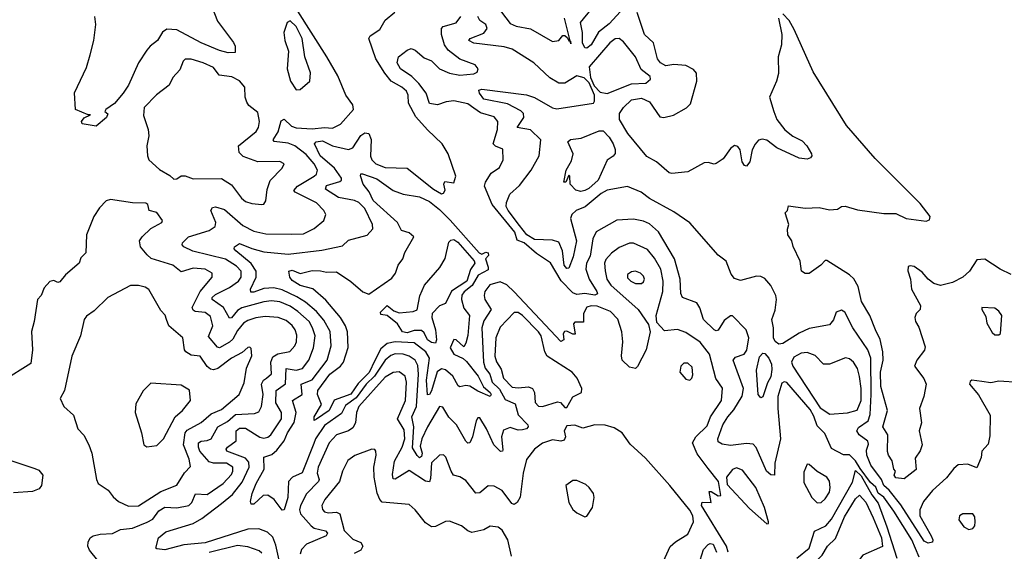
# Model space of a CAD drawing. Extents: x 1268547 to 1425625, y 515768 to 616754.
# Tile 494 of 507: x 1404376 to 1409251, y 592379 to 595009. Entities that reach past the tile are written whole.
import ezdxf

# ---------------------------------------------------------------- set-up
doc = ezdxf.new("R2010")
doc.units = 0

msp = doc.modelspace()

# ---------------------------------------------------------------- linework, layer by layer
at = {"layer": '0CON10XD'}
for points in [[(1405661.5, 592335), (1405645, 592410), (1405628.9, 592448.9), (1405603.1, 592473.1), (1405560.8, 592490.8), (1405505, 592488.4), (1405295, 592421.5), (1405188.6, 592411.4), (1405095, 592386.1), (1405055, 592391.2), (1405050, 592395), (1405063.8, 592445), (1405100.6, 592475), (1405235, 592516.8), (1405278.7, 592541.3), (1405375, 592614.7), (1405429.3, 592660.7), (1405478.3, 592721.7), (1405513.2, 592795), (1405510.7, 592820.7), (1405495, 592839.8), (1405401.8, 592875), (1405399.2, 592885), (1405405.4, 592895), (1405447.6, 592925), (1405448.3, 592975), (1405465, 592987.6), (1405495, 592988.7), (1405565, 592944.3), (1405585, 592938.9), (1405605, 592943.2), (1405620, 592955), (1405672.9, 593035), (1405672.2, 593065), (1405644.3, 593114.3), (1405645.5, 593174.5), (1405693, 593207), (1405695, 593283.3), (1405745, 593275.2), (1405776.7, 593283.3), (1405807.9, 593325), (1405830.9, 593385), (1405838.5, 593445), (1405826.4, 593485), (1405808.7, 593515), (1405753.9, 593565), (1405715, 593591.2), (1405665, 593612.8), (1405622.5, 593617.5), (1405585, 593613.8), (1405476.8, 593583.2), (1405455, 593570.9), (1405425, 593533.8), (1405415, 593531.5), (1405384.8, 593585), (1405329.6, 593625), (1405330, 593635), (1405345, 593649), (1405415, 593683.7), (1405459.2, 593715), (1405473.5, 593735), (1405472.7, 593765), (1405450.2, 593790.2), (1405395, 593824.8), (1405233.6, 593863.6), (1405188.8, 593885), (1405180, 593895), (1405182.5, 593905), (1405212.2, 593935), (1405315, 593966.1), (1405344.7, 593985), (1405348.1, 594005), (1405322.9, 594065), (1405330.6, 594079.4), (1405345, 594083.6), (1405390, 594070), (1405480.7, 593990.7), (1405535, 593962), (1405595, 593949.1), (1405722.2, 593947.8), (1405781, 593949), (1405835, 593976.2), (1405881.4, 594015), (1405891.4, 594045), (1405882.9, 594065), (1405845, 594102.9), (1405739.4, 594155), (1405733.9, 594163.9), (1405750.9, 594185), (1405834.7, 594235), (1405845.9, 594245), (1405851.1, 594265), (1405834.8, 594295), (1405795, 594341.9), (1405738.4, 594385), (1405705, 594398.5), (1405636, 594406), (1405631.2, 594415), (1405655.4, 594454.6), (1405671.4, 594508.6), (1405685, 594517.3), (1405721.5, 594481.5), (1405745, 594473.8), (1405825, 594468.3), (1405885, 594474.8), (1405925, 594472.4), (1405965, 594492.2), (1406029.1, 594565), (1406025, 594587.5), (1405991.5, 594635), (1405951.6, 594731.6), (1405896.3, 594825), (1405609, 595279)], [(1405308.5, 595125), (1405355, 595001.4), (1405435, 594895.5), (1405442.5, 594877.5), (1405443.6, 594846.4), (1405408.8, 594845), (1405365, 594856.1), (1405274.3, 594894.3), (1405155, 594959.3), (1405105, 594962.5), (1405082.6, 594947.4), (1405058.3, 594905), (1405022, 594878), (1405005, 594857.3), (1404964.3, 594795), (1404915, 594685.6), (1404888.7, 594645), (1404845, 594594.3), (1404803.3, 594565), (1404797.5, 594555), (1404813, 594543), (1404805.6, 594525), (1404755, 594481.5), (1404685, 594494.3), (1404682, 594505), (1404695, 594523.3), (1404727.5, 594537.5), (1404715, 594537.5), (1404652.5, 594565), (1404646.9, 594646.9), (1404707.6, 594772.4), (1404725.6, 594834.4), (1404743.1, 594905), (1404753.7, 594985), (1404748.4, 595025)], [(1406735, 595080.4), (1406805, 594990), (1406835, 594976.5), (1406905, 594964.2), (1407015, 594900.9), (1407045, 594906.1), (1407065, 594930.6), (1407075, 594930.9), (1407089.1, 594919.1), (1407095, 594904.3), (1407101.6, 594903.5), (1407103.3, 594903.3), (1407105, 594890), (1407101.6, 594903.5), (1407073.3, 595016.8)], [(1407351, 595049), (1407295, 594988.5), (1407242.7, 594947.3), (1407205, 594883.8), (1407185, 594867.1), (1407175, 594869.3), (1407163.4, 594895), (1407163, 594945), (1407152.5, 594995), (1407205, 595058.9)], [(1407884.5, 592375), (1407875, 592404.4), (1407751.9, 592605), (1407755, 592622.5), (1407800, 592620), (1407790, 592675), (1407800, 592675), (1407835, 592653.3), (1407847.5, 592655), (1407836.2, 592725), (1407785, 592788.1), (1407730.8, 592860.8), (1407706.8, 592915), (1407724.5, 592945.5), (1407780.4, 592999.6), (1407797.3, 593045), (1407850.9, 593125), (1407856.3, 593186.4), (1407823.1, 593233.1), (1407791.8, 593355), (1407745, 593412.8), (1407675, 593461.1), (1407633.5, 593476.5), (1407569.1, 593469.1), (1407530.6, 593510.6), (1407526.8, 593545), (1407560.7, 593665), (1407562.2, 593715), (1407550.4, 593775), (1407519.4, 593829.4), (1407485, 593872.5), (1407415, 593904.1), (1407395, 593902.8), (1407345, 593881.8), (1407306, 593854), (1407278.3, 593821.7), (1407272.4, 593805), (1407274.3, 593765.7), (1407283.5, 593725), (1407303.4, 593695), (1407438.7, 593575), (1407490.3, 593500.3), (1407497.5, 593465), (1407477.3, 593375), (1407435, 593293.3), (1407425, 593284), (1407395, 593289.2), (1407358.9, 593325), (1407355.5, 593345.5), (1407362.7, 593415), (1407357.8, 593465), (1407337.2, 593527.2), (1407301.5, 593565), (1407235, 593591.4), (1407205, 593593.8), (1407185, 593586.7), (1407167.6, 593555), (1407167.7, 593512.3), (1407125, 593512.5), (1407117.5, 593505), (1407126.7, 593453.3), (1407115, 593453.3), (1407085, 593468.8), (1407073, 593467), (1407067.5, 593455), (1407070, 593425), (1407055, 593417.5), (1406825, 593661.9), (1406787.9, 593697.9), (1406755, 593712.4), (1406703.4, 593696.6), (1406679.1, 593665), (1406675.3, 593645), (1406679.7, 593625), (1406710.5, 593575), (1406675, 593518.5), (1406664.2, 593485), (1406672.5, 593315), (1406680.5, 593285), (1406703.4, 593255), (1406714.9, 593215), (1406751.9, 593181.9), (1406780.6, 593130.6), (1406828.8, 593108.8), (1406844.2, 593054.2), (1406892.5, 593005), (1406894.4, 592995), (1406885.7, 592985), (1406865, 592979.1), (1406845, 592978.2), (1406805, 592990.9), (1406771.3, 592978.7), (1406761.6, 592945), (1406769.1, 592880.9), (1406766.2, 592873.8), (1406756.8, 592873.2), (1406724.2, 592905), (1406688, 592985), (1406655, 593040), (1406645, 593040), (1406636.9, 593025), (1406618.1, 592945), (1406605, 592916), (1406595, 592914.2), (1406585, 592924.3), (1406538.9, 593005), (1406501.7, 593041.8), (1406471.7, 593091.7), (1406454.3, 593095), (1406394.8, 592995), (1406367.6, 592935), (1406359, 592899), (1406368.7, 592865), (1406365, 592847.7), (1406355, 592841.9), (1406345, 592852.5), (1406321.3, 592891.3), (1406328.4, 592995), (1406317.3, 593045), (1406340.7, 593095), (1406350.9, 593255), (1406347.8, 593297.8), (1406334.6, 593324.6), (1406305, 593343.5), (1406275, 593354), (1406235, 593355.2), (1406213, 593347), (1406185, 593324.8), (1406133, 593245), (1406092.2, 593205), (1406042.4, 593137.6), (1405990.1, 593099.9), (1405968.8, 593061.2), (1405885, 593000.7), (1405841.1, 592935), (1405832.8, 592912.8), (1405775, 592767.3), (1405726.5, 592745), (1405707.7, 592725), (1405704.2, 592645), (1405685, 592583.8), (1405675, 592582.9), (1405635.7, 592635.7), (1405605, 592657.1), (1405582.5, 592655), (1405535, 592612.2), (1405522.4, 592612.4), (1405518.9, 592625), (1405527.2, 592665), (1405547.7, 592715), (1405585.9, 592785), (1405584.5, 592845), (1405625, 592858.6), (1405649.9, 592880.1), (1405684.9, 592925.1), (1405701.6, 592965), (1405734.6, 593015.4), (1405745.6, 593065), (1405727.3, 593125), (1405774.2, 593155), (1405770.5, 593205), (1405825, 593227.2), (1405897.9, 593325), (1405919, 593395), (1405913.4, 593466.6), (1405882.3, 593522.3), (1405846, 593566), (1405791.4, 593611.4), (1405748, 593638), (1405675, 593672.5), (1405635, 593682.3), (1405585, 593679.7), (1405535, 593660.2), (1405521.2, 593661.2), (1405519.2, 593675), (1405547.3, 593735), (1405547.6, 593765), (1405522.6, 593802.6), (1405446.9, 593865), (1405438.6, 593875), (1405440, 593885), (1405465, 593901.5), (1405526.2, 593876.2), (1405585, 593860.4), (1405705, 593848.2), (1405872.1, 593867.9), (1405975, 593890), (1406005, 593917.8), (1406097, 593943), (1406125.5, 593975), (1406123.8, 593995), (1406085.8, 594075), (1406055, 594104.7), (1406034.4, 594115), (1405955, 594128.5), (1405890.3, 594170.3), (1405895, 594188.1), (1405962.1, 594207.9), (1405970, 594215), (1405969.3, 594225), (1405934.8, 594275), (1405864.2, 594335), (1405835.5, 594395), (1405844.3, 594405), (1405875, 594408.8), (1405925, 594385.2), (1406005, 594366.2), (1406025, 594375.3), (1406065, 594436.3), (1406085, 594448.4), (1406105, 594445.9), (1406116.5, 594416.5), (1406113.6, 594333.6), (1406120.3, 594315), (1406139.6, 594295), (1406185, 594277.1), (1406295, 594273.5), (1406425, 594171.1), (1406465, 594146.7), (1406475, 594150), (1406482.5, 594165), (1406476.7, 594195), (1406482, 594208), (1406525, 594202.5), (1406536.2, 594235), (1406497.9, 594345), (1406468.7, 594395), (1406395, 594463.3), (1406337.4, 594527.4), (1406301, 594595), (1406299.7, 594635), (1406290.8, 594655), (1406268.7, 594675), (1406215, 594704.8), (1406183.4, 594743.4), (1406139.4, 594815), (1406104.1, 594915), (1406111.8, 594928.2), (1406159, 594961), (1406185, 595006.7), (1406234.3, 595045.7)], [(1408538.4, 592788.4), (1408515, 592825.8), (1408485, 592856.7), (1408455, 592856), (1408395, 592888.1), (1408361.9, 592961.9), (1408325, 592998.9), (1408308.2, 593048.2), (1408290.1, 593080.1), (1408175, 593213.8), (1408161.9, 593218.1), (1408149.3, 593210.7), (1408130, 593145), (1408129.3, 593085), (1408143, 592935), (1408115.3, 592815), (1408114.2, 592755.8), (1408095, 592757.1), (1408073.8, 592775), (1408022.7, 592892.7), (1408008.5, 592908.5), (1407975, 592913), (1407895, 592902.9), (1407855, 592908.5), (1407835, 592920), (1407832.5, 592935), (1407858.3, 593005), (1407881.9, 593045), (1407911.9, 593078.1), (1407952.8, 593147.2), (1407959.5, 593185), (1407908, 593325), (1407920.5, 593339.5), (1407963.6, 593355), (1407976.8, 593373.2), (1407987.2, 593435), (1407973.8, 593475), (1407905, 593544.6), (1407895, 593544.6), (1407865, 593521.2), (1407835, 593473.5), (1407825, 593470), (1407815, 593474.7), (1407762.1, 593525), (1407743.4, 593583.4), (1407728.8, 593608.8), (1407657.8, 593635), (1407650, 593655), (1407645.9, 593725), (1407617.6, 593825), (1407539.3, 593959.3), (1407495, 593998.2), (1407465, 594012.6), (1407415, 594022.2), (1407332.6, 594017.4), (1407231.3, 593958.7), (1407213.3, 593925), (1407200.8, 593839.2), (1407183.4, 593805), (1407179.3, 593775), (1407195.5, 593725), (1407234.1, 593665), (1407237.1, 593652.9), (1407224.7, 593645.3), (1407175, 593654.3), (1407135, 593649), (1407115, 593658), (1407057.2, 593717.2), (1407005, 593806.1), (1406935, 593852.4), (1406873.8, 593905), (1406838.7, 593918.7), (1406827.6, 593957.6), (1406715.7, 594095), (1406677.3, 594185), (1406682.5, 594205), (1406710.9, 594249.1), (1406752.4, 594277.6), (1406770.8, 594315), (1406768.8, 594368.8), (1406732.6, 594382.6), (1406720.9, 594395), (1406741.7, 594465), (1406743.4, 594505), (1406725, 594527.6), (1406657.7, 594547.7), (1406625, 594570.9), (1406595, 594593.2), (1406525, 594607), (1406487.5, 594602.5), (1406445, 594587.7), (1406405, 594594.3), (1406389.2, 594645), (1406352.8, 594692.8), (1406317.7, 594727.7), (1406262.2, 594765), (1406244.4, 594795), (1406252, 594825), (1406295, 594858), (1406315, 594866), (1406335, 594858), (1406379.5, 594819.5), (1406415, 594804.6), (1406455, 594765.7), (1406505, 594744.8), (1406555, 594734.1), (1406625, 594740.8), (1406640.7, 594749.3), (1406645.7, 594765), (1406632, 594785), (1406555, 594813.3), (1406498.3, 594858.3), (1406479.1, 594885), (1406464.2, 594935), (1406465.3, 594964.7), (1406472.9, 594975), (1406536.8, 594993.2), (1406560.7, 595025)], [(1409325, 593213.8), (1409225, 593220), (1409185, 593212), (1409140.8, 593219.2), (1409090, 593225), (1409081.7, 593218.3), (1409079.2, 593205), (1409123.6, 593153.6), (1409181.7, 593051.7), (1409179.1, 592950.9), (1409171.7, 592908.3), (1409140, 592875), (1409136.8, 592843.2), (1409115, 592792.5), (1409070.8, 592810.8), (1409022.9, 592807.1), (1409000.6, 592789.4), (1408965, 592742.5), (1408895, 592680.6), (1408851.5, 592625), (1408832.9, 592585), (1408833.5, 592555), (1408890, 592455), (1408898.1, 592435), (1408895.5, 592424.5), (1408875, 592419.5), (1408855, 592430), (1408738.8, 592608.8), (1408681.9, 592681.9), (1408655.5, 592705), (1408643.2, 592735), (1408589.7, 592805), (1408570.7, 592855), (1408569.4, 592879.4), (1408578.5, 592908.5), (1408575, 592924.2), (1408532.9, 592955), (1408521.1, 592975), (1408528.8, 592991.2), (1408576.5, 593025), (1408587.7, 593055), (1408592.7, 593155), (1408589.7, 593335), (1408575, 593376.2), (1408501.2, 593485), (1408461.7, 593561.7), (1408445, 593572), (1408418.3, 593561.7), (1408406.3, 593523.7), (1408385, 593498.6), (1408285, 593480.9), (1408235, 593458.9), (1408155, 593406.3), (1408135, 593404.5), (1408116.7, 593416.7), (1408107.7, 593435), (1408108.7, 593485), (1408100.6, 593525), (1408117.5, 593572.5), (1408123.5, 593625), (1408120.3, 593645), (1408094.7, 593694.7), (1408065, 593728), (1408045, 593738.8), (1408025, 593740), (1407945, 593719.2), (1407915, 593729.2), (1407899.6, 593749.6), (1407874.3, 593815), (1407835, 593844.5), (1407695, 594004), (1407615, 594058), (1407495, 594123.9), (1407452.9, 594155), (1407385, 594183.1), (1407285, 594165.8), (1407255, 594148.2), (1407176.3, 594083.7), (1407132.2, 594065), (1407110, 594045), (1407104.1, 594025), (1407133, 593915), (1407116.5, 593835), (1407095, 593779.4), (1407085, 593777.7), (1407071.6, 593795), (1407063.4, 593865), (1407045, 593908.8), (1407015, 593917.4), (1406925, 593921.9), (1406886.9, 593945), (1406850.6, 593990.6), (1406794.5, 594065), (1406785.3, 594085), (1406787.1, 594105), (1406802.5, 594145), (1406851.4, 594188.6), (1406908.5, 594265), (1406947.8, 594335), (1406956.4, 594415), (1406905, 594463.9), (1406840, 594475), (1406871.6, 594525), (1406870.5, 594545), (1406858.2, 594558.2), (1406791.8, 594591.8), (1406675, 594614.8), (1406653.2, 594645), (1406650, 594660), (1406665, 594665.8), (1406885, 594637.7), (1406925, 594623.8), (1407015, 594573.1), (1407035, 594568.2), (1407217.1, 594595), (1407222.5, 594605), (1407222.2, 594635), (1407196.2, 594696.2), (1407170.5, 594720.5), (1407135, 594731.5), (1407075.3, 594694.7), (1407045, 594695.3), (1407001.9, 594721.9), (1406921.6, 594795), (1406815, 594863.7), (1406775.2, 594874.8), (1406625, 594892), (1406600.8, 594905), (1406606.2, 594915), (1406675, 594942.4), (1406690.5, 594965), (1406684, 594985), (1406655.2, 595005.2), (1406645.2, 595025)], [(1408133, 595017), (1408149.8, 594935), (1408148.4, 594885), (1408132, 594825), (1408132.8, 594742.8), (1408124.1, 594705), (1408088.9, 594625), (1408110.8, 594555), (1408124.8, 594514.8), (1408164, 594464), (1408205, 594431.8), (1408250, 594410), (1408273.8, 594385), (1408296, 594345), (1408298.8, 594335), (1408292.5, 594325), (1408275, 594319.2), (1408235, 594324.4), (1408125, 594375.4), (1408075, 594412.2), (1408052.9, 594417.1), (1408035, 594412.3), (1408017.7, 594392.3), (1408002.3, 594365), (1407990.9, 594305), (1407975, 594283.8), (1407965, 594288), (1407953.6, 594305), (1407944.3, 594365), (1407931.9, 594381.9), (1407915, 594385.7), (1407895, 594371.9), (1407859.5, 594320.5), (1407825, 594297.5), (1407815, 594293.5), (1407785, 594303.1), (1407765, 594301.2), (1407685, 594255.6), (1407605, 594248.2), (1407591.5, 594251.5), (1407528.7, 594305), (1407481.2, 594331.2), (1407387.7, 594445), (1407345.2, 594515), (1407346.7, 594545), (1407365.9, 594574.1), (1407405, 594611.6), (1407455, 594619.8), (1407495, 594602), (1407545, 594527.5), (1407565, 594525.2), (1407613, 594537), (1407677, 594573), (1407697.7, 594592.3), (1407729.5, 594705), (1407727.1, 594745), (1407713, 594763), (1407675, 594781.7), (1407615, 594786.8), (1407575, 594781.2), (1407549.2, 594795), (1407534.6, 594815), (1407514.6, 594894.6), (1407470.4, 594935), (1407434.1, 595044.1)], [(1409285, 593749.1), (1409230, 593775), (1409155, 593824.5), (1409115, 593820.6), (1409079.3, 593765), (1409046.3, 593735), (1408995, 593709.4), (1408935, 593694.2), (1408903.2, 593703.2), (1408874.8, 593724.8), (1408845, 593760), (1408805, 593787.1), (1408785, 593791.9), (1408775, 593787.1), (1408773.6, 593766.4), (1408787.3, 593725), (1408791.2, 593675), (1408836.1, 593595), (1408834.5, 593575), (1408814.5, 593555.5), (1408808.8, 593535), (1408811.6, 593515), (1408828.1, 593488.1), (1408859.5, 593390.5), (1408856.7, 593373.3), (1408817.5, 593325), (1408807.1, 593295), (1408853.1, 593233.1), (1408864.4, 593205), (1408853.3, 593145), (1408831.6, 593085), (1408841.2, 593015), (1408830.3, 592975), (1408844.1, 592905), (1408835, 592876.7), (1408810.3, 592839.7), (1408815, 592783.8), (1408755, 592737.5), (1408715, 592742.5), (1408706.2, 592755), (1408712.5, 592775), (1408703.8, 592785), (1408696.8, 592826.8), (1408677.1, 592855), (1408673.1, 592873.1), (1408675.3, 592955), (1408649.3, 592995), (1408673.6, 593075), (1408640, 593195), (1408639, 593265), (1408651.5, 593325), (1408649.5, 593365), (1408636.2, 593426.2), (1408613.1, 593475), (1408586.1, 593545), (1408543.9, 593615), (1408528.3, 593688.3), (1408506.2, 593726.2), (1408485, 593747.4), (1408372.3, 593817.7), (1408365, 593818), (1408343.1, 593795), (1408285, 593753.8), (1408265, 593753.3), (1408246.7, 593765), (1408240.6, 593815), (1408206.1, 593886.1), (1408198.8, 593915), (1408180, 593945), (1408177.7, 593972.3), (1408183.9, 593996.1), (1408166.7, 594053.3), (1408177.5, 594065), (1408182.5, 594087.5), (1408265, 594076.5), (1408335, 594080.5), (1408385, 594067.5), (1408425, 594071.2), (1408445, 594084), (1408462.9, 594087.1), (1408525, 594067.9), (1408655, 594050.3), (1408715, 594049.6), (1408765, 594025.5), (1408865, 594011.6), (1408881.2, 594018.8), (1408883.6, 594035), (1408835, 594098.8), (1408611.5, 594321.5), (1408470, 594485), (1408305, 594751.2), (1408211, 594961), (1408185.3, 595005.3), (1408155, 595037.1)], [(1405745, 594662.5), (1405765, 594663.3), (1405813.3, 594705), (1405815.8, 594745.8), (1405788, 594825), (1405775, 594916.2), (1405745, 594975.4), (1405715, 595003.8), (1405700, 594995), (1405683.8, 594945), (1405689.2, 594905), (1405706.4, 594853.6), (1405701.2, 594765), (1405716.7, 594705), (1405745, 594662.5)], [(1407285, 594643.5), (1407405, 594691.1), (1407476.7, 594695), (1407500, 594715), (1407498.1, 594728.1), (1407452.7, 594762.7), (1407425.5, 594825), (1407365, 594900), (1407345, 594915.8), (1407325, 594914.4), (1407298.5, 594895), (1407196.4, 594775), (1407202.7, 594722.7), (1407221.1, 594681.1), (1407250.3, 594650.3), (1407285, 594643.5)], [(1405575, 594093.8), (1405585, 594096.7), (1405595, 594112.5), (1405600.8, 594169.2), (1405616.7, 594213.3), (1405676.2, 594275), (1405685.8, 594295), (1405665, 594307.5), (1405555, 594306.1), (1405482.2, 594332.3), (1405462.1, 594352.1), (1405459.6, 594385), (1405546.9, 594455), (1405558.9, 594475), (1405563.9, 594505), (1405555, 594550), (1405510.8, 594585), (1405500.5, 594600.5), (1405492.1, 594625), (1405491.5, 594675), (1405465, 594706.2), (1405426, 594726), (1405364, 594735), (1405335, 594771.8), (1405285, 594794.6), (1405225, 594813.5), (1405195, 594814), (1405185, 594803.3), (1405169.7, 594760.3), (1405135, 594723.3), (1405116, 594685), (1405052.8, 594637.2), (1404991.8, 594575), (1404989.4, 594535), (1405012.1, 594465), (1405015.6, 594435), (1405006.2, 594385), (1405008.8, 594335), (1405015.9, 594315.9), (1405068.3, 594268.3), (1405118.8, 594238.8), (1405139.3, 594219.3), (1405155, 594221.2), (1405175, 594236), (1405195, 594235.7), (1405235, 594222.3), (1405375, 594222.9), (1405425, 594191.8), (1405475, 594125.5), (1405495, 594109.5), (1405525, 594098.9), (1405575, 594093.8)], [(1407155, 594158.8), (1407130, 594165), (1407102.5, 594195), (1407100, 594235), (1407095, 594240), (1407080, 594205), (1407070, 594205), (1407082, 594265), (1407108.8, 594311.2), (1407117.3, 594345), (1407090, 594405), (1407103.5, 594416.5), (1407156.9, 594423.1), (1407245, 594458.9), (1407265, 594458.2), (1407295, 594428.2), (1407314.7, 594395), (1407325, 594366.7), (1407325, 594347.5), (1407315, 594332.9), (1407285, 594313.8), (1407240.4, 594215), (1407195, 594173.5), (1407175, 594163.3), (1407155, 594158.8)], [(1405835, 593026), (1405834.2, 593045), (1405870.4, 593105), (1405850, 593155), (1405852.7, 593175), (1405911.6, 593255), (1405964.7, 593295), (1405980, 593315), (1406003.2, 593386.8), (1405999.7, 593465), (1405989.7, 593495), (1405965.1, 593535.1), (1405891.7, 593621.7), (1405826.9, 593676.9), (1405765, 593694.2), (1405725, 593718.1), (1405714, 593735), (1405708.1, 593765), (1405725, 593769.8), (1405765, 593752.5), (1405825, 593767.3), (1405865, 593767), (1405895, 593759.3), (1405945, 593760.9), (1406015, 593713.1), (1406075, 593661.8), (1406105, 593651.5), (1406219.3, 593730.7), (1406237.1, 593755), (1406249.5, 593795), (1406272.7, 593825), (1406283.2, 593856.8), (1406327.5, 593935), (1406304.5, 593955), (1406266.7, 593966.7), (1406246.1, 594005), (1406126.9, 594115), (1406106.6, 594156.6), (1406076.5, 594195), (1406063.3, 594236.7), (1406064.5, 594245.5), (1406073, 594247), (1406145, 594221.8), (1406225, 594163.3), (1406275, 594145.8), (1406355, 594132.6), (1406405, 594110.2), (1406455, 594070.3), (1406507.2, 594017.2), (1406651.8, 593855), (1406665, 593848.2), (1406685, 593858.4), (1406695.6, 593855.6), (1406697.1, 593842.9), (1406682.2, 593825), (1406696.5, 593785), (1406695, 593771.8), (1406645.6, 593745), (1406616.7, 593693.3), (1406576.9, 593663.1), (1406565, 593645.6), (1406563.4, 593625), (1406575, 593581.1), (1406604.1, 593545), (1406595, 593446.7), (1406585, 593408.8), (1406575, 593390), (1406537.1, 593425), (1406525, 593426.9), (1406507.8, 593385), (1406526.2, 593355), (1406572.7, 593332.7), (1406588.4, 593318.4), (1406645.5, 593245), (1406673.2, 593193.2), (1406705.5, 593165), (1406710, 593155), (1406705, 593145.6), (1406645, 593171), (1406605, 593195.7), (1406585, 593199.1), (1406555, 593192.8), (1406547, 593197), (1406521.2, 593245), (1406485, 593276.5), (1406465, 593282.3), (1406442.8, 593267.2), (1406415, 593173.6), (1406405, 593155.5), (1406395, 593152.5), (1406390.1, 593225), (1406405.1, 593335.1), (1406387.5, 593365), (1406330.1, 593410.1), (1406235, 593415.4), (1406195, 593407.7), (1406165, 593381), (1406135, 593322.1), (1406105.8, 593264.1), (1406051.6, 593208.4), (1406015, 593156.1), (1405933.2, 593126.8), (1405909.3, 593075), (1405845, 593032.9), (1405835, 593026)], [(1404763.6, 592333.6), (1404722.1, 592385), (1404713.8, 592405), (1404715.3, 592424.7), (1404724.5, 592445.5), (1404740, 592455), (1404775, 592464.6), (1404835, 592467.9), (1404875, 592486.9), (1404934, 592494), (1405007.3, 592522.7), (1405035, 592537.6), (1405065, 592579.8), (1405095, 592598.2), (1405155, 592594), (1405214.4, 592605.6), (1405228.8, 592621.2), (1405246.2, 592663.8), (1405305, 592659.5), (1405383.2, 592715), (1405425, 592759.1), (1405431.9, 592775), (1405430.7, 592795), (1405400.8, 592815), (1405335, 592814.3), (1405315, 592822.3), (1405268.7, 592875), (1405261, 592895), (1405262.1, 592915), (1405275, 592924.3), (1405305, 592926.6), (1405324.6, 592935.4), (1405357.5, 592995), (1405405, 593021.6), (1405445, 593055.5), (1405539.5, 593060.5), (1405560.4, 593069.6), (1405574.2, 593095), (1405581.9, 593155), (1405573.8, 593206.2), (1405583.5, 593225), (1405598.2, 593235), (1405622.3, 593257.7), (1405619.7, 593315), (1405628.8, 593341.2), (1405653.6, 593356.4), (1405713, 593367), (1405738.8, 593395), (1405746.7, 593415), (1405748.3, 593448.3), (1405740, 593475), (1405725, 593495.3), (1405695, 593520.8), (1405655.9, 593535.9), (1405591, 593541), (1405544.7, 593534.7), (1405505, 593520.9), (1405485, 593506.8), (1405455, 593471.6), (1405431.5, 593428.5), (1405415, 593413.3), (1405365, 593386.2), (1405355, 593388.4), (1405311.2, 593441.2), (1405332.6, 593495), (1405321.1, 593541.1), (1405295, 593560.7), (1405244.8, 593564.8), (1405235, 593571.2), (1405230.4, 593585), (1405269.4, 593665), (1405329.1, 593735), (1405328.9, 593755), (1405295, 593774.7), (1405235, 593779.3), (1405175, 593761.3), (1405135, 593794.8), (1405027.7, 593827.7), (1405006.8, 593845), (1404974.6, 593885), (1404968.8, 593915), (1404981.8, 593935), (1405025, 593975.6), (1405080, 594005), (1405082.5, 594015), (1405056, 594055), (1405016.7, 594065), (1405010, 594095), (1405001.2, 594101.2), (1404935, 594102.5), (1404825, 594120), (1404805, 594112.5), (1404771.7, 594078.3), (1404743.3, 594035), (1404707.5, 593945), (1404704, 593855), (1404679.5, 593830.5), (1404671.2, 593805), (1404603.3, 593746.7), (1404575, 593712.5), (1404565, 593708), (1404545, 593718.8), (1404525, 593713.3), (1404497.9, 593682.1), (1404482.5, 593645), (1404464.6, 593625.4), (1404448.6, 593515), (1404434.4, 593465.6), (1404440, 593375), (1404431.7, 593308.2), (1404295, 593221.8)], [(1406435, 593408.8), (1406415, 593412), (1406395, 593424.7), (1406379.1, 593459.1), (1406365, 593471), (1406329.1, 593470.9), (1406295, 593460.3), (1406272.2, 593465), (1406247.1, 593505), (1406196.2, 593546.2), (1406165, 593551.2), (1406162.7, 593562.7), (1406195, 593595.7), (1406228.3, 593568.2), (1406255, 593557.9), (1406325, 593564.5), (1406345, 593573.1), (1406357.4, 593642.6), (1406380, 593695), (1406456.8, 593783.2), (1406482.3, 593827.7), (1406501.4, 593908.6), (1406511.2, 593918.8), (1406525, 593921.1), (1406545, 593907.9), (1406625.7, 593815.7), (1406629.3, 593805), (1406607.7, 593772.3), (1406590.7, 593715), (1406513.4, 593666.6), (1406484.5, 593605.5), (1406455, 593593.2), (1406418.9, 593555), (1406416.2, 593535), (1406435.8, 593474.2), (1406440, 593425), (1406435, 593408.8)], [(1407425, 593703.8), (1407455, 593704.2), (1407465, 593711.2), (1407469.5, 593725), (1407465, 593740.8), (1407450.8, 593755), (1407425, 593764.4), (1407405, 593761.1), (1407385, 593748), (1407385, 593732), (1407401.4, 593715), (1407425, 593703.8)], [(1404915, 592602.2), (1404965, 592603.5), (1405074.6, 592675.4), (1405155, 592706.7), (1405193, 592767), (1405221.2, 592798.8), (1405215.7, 592835), (1405187.5, 592905), (1405195, 592965.4), (1405205, 592978.1), (1405275, 593016.7), (1405325, 593059.6), (1405375, 593080.3), (1405463.5, 593155), (1405487.6, 593212.4), (1405500, 593285), (1405525.8, 593345.8), (1405522.7, 593382.7), (1405515, 593389.2), (1405505, 593387.5), (1405478.3, 593361.7), (1405425, 593334.6), (1405357.2, 593282.8), (1405335, 593277.2), (1405320.6, 593280.6), (1405304, 593294), (1405269.5, 593345), (1405225, 593349.7), (1405198.2, 593365), (1405192, 593375), (1405183.6, 593435), (1405114.2, 593495), (1405102.5, 593525), (1405097, 593547), (1405075, 593570), (1405015, 593673.3), (1404996.7, 593685), (1404965, 593693.3), (1404925, 593694.3), (1404812.9, 593635), (1404745, 593568.1), (1404707.8, 593542.2), (1404695.6, 593525), (1404677.3, 593445), (1404634.6, 593345), (1404598.6, 593175), (1404575.8, 593135), (1404595, 593096), (1404642.6, 593052.6), (1404664.4, 592985), (1404693.8, 592953.8), (1404718.6, 592905), (1404734.2, 592865), (1404755.7, 592735), (1404764.2, 592715), (1404815, 592681.2), (1404838.8, 592648.8), (1404865.8, 592625.8), (1404915, 592602.2)], [(1407085, 593090), (1407115, 593143.3), (1407158, 593165), (1407159.4, 593185), (1407137.2, 593235), (1407111.3, 593265), (1406988.6, 593345), (1406976.4, 593366.4), (1406958.2, 593445), (1406945.1, 593465), (1406865, 593546), (1406845, 593560.3), (1406825, 593561.1), (1406755, 593487.9), (1406733, 593435), (1406728.2, 593345), (1406736.9, 593316.9), (1406759.5, 593279.5), (1406771, 593235), (1406815, 593191), (1406845, 593187), (1406895, 593192.5), (1406915.2, 593185.2), (1406925.7, 593165), (1406928.2, 593115), (1406945, 593096.4), (1406965, 593094.7), (1407038.5, 593118.5), (1407053.3, 593115), (1407075, 593090), (1407085, 593090)], [(1409225, 593450), (1409233, 593457), (1409238.8, 593545), (1409225, 593566.2), (1409205, 593581.2), (1409140, 593585), (1409140, 593575), (1409160.5, 593540.5), (1409165, 593507.5), (1409191.7, 593461.7), (1409205, 593450), (1409225, 593450)], [(1408045, 593137.5), (1408032.9, 593155), (1408024.7, 593274.7), (1408039.4, 593340.6), (1408055, 593359.8), (1408065, 593357.6), (1408085, 593334.3), (1408098, 593305), (1408101, 593279), (1408095, 593241.5), (1408078, 593212), (1408055, 593142.9), (1408045, 593137.5)], [(1408387.7, 593057.7), (1408475, 593063.6), (1408522.9, 593077.1), (1408542.1, 593125), (1408542.9, 593185), (1408534.1, 593244.1), (1408524.1, 593284.1), (1408505, 593314.6), (1408485, 593330.4), (1408465, 593336.9), (1408385, 593304.6), (1408355.4, 593305.4), (1408315, 593346.8), (1408275, 593361.8), (1408245, 593359.2), (1408210, 593340), (1408198.3, 593315), (1408204, 593295), (1408339.3, 593089.3), (1408387.7, 593057.7)], [(1407695, 593225.8), (1407704.5, 593235.5), (1407708.3, 593251.7), (1407705, 593290), (1407685, 593310), (1407665, 593308.9), (1407648.9, 593295), (1407644.6, 593265), (1407675, 593231.1), (1407695, 593225.8)], [(1407555, 592311.4), (1407597.3, 592402.7), (1407623.3, 592426.7), (1407685, 592464.4), (1407713.2, 592525), (1407709.7, 592555), (1407695, 592582), (1407595, 592705.2), (1407475, 592840.4), (1407398.9, 592908.9), (1407358.6, 592965), (1407319.1, 592989.1), (1407275, 593002.5), (1407224.1, 593004.1), (1407165, 592988), (1407125, 593003.3), (1407085, 593000), (1407072.5, 592975), (1407078, 592945), (1407071.7, 592928.3), (1407055, 592923.8), (1407015, 592930), (1406965, 592913.6), (1406925.6, 592884.4), (1406886.1, 592833.9), (1406868.4, 592765), (1406853.4, 592646.6), (1406839.1, 592620.9), (1406825, 592610), (1406813.3, 592615), (1406765, 592679.6), (1406725, 592701.5), (1406695, 592703.6), (1406655, 592667.8), (1406635, 592666.7), (1406585, 592730), (1406555, 592748.2), (1406524.6, 592755), (1406511.8, 592775), (1406486.9, 592845), (1406475, 592855.6), (1406454.2, 592855), (1406415, 592817.5), (1406411, 592739), (1406405, 592722.5), (1406385, 592726.6), (1406305, 592778), (1406235, 592736.2), (1406225, 592738.1), (1406221.5, 592758.5), (1406232, 592825), (1406270.4, 592895), (1406283.4, 592935), (1406279.2, 592979.2), (1406246.9, 593035), (1406286.6, 593125), (1406291.7, 593215), (1406284, 593245), (1406255, 593266.8), (1406225, 593264.3), (1406185, 593241.1), (1406055.8, 593095), (1406044.4, 593065), (1406038.5, 593015), (1406025, 592989.6), (1406005, 592975.3), (1405945.5, 592954.5), (1405908.6, 592915), (1405853.5, 592795), (1405848.5, 592765), (1405858.8, 592735), (1405856.4, 592725), (1405796.8, 592663.2), (1405766.6, 592605), (1405762.2, 592585), (1405766.8, 592565), (1405819.5, 592505), (1405835, 592493.4), (1405890.7, 592480.7), (1405900.5, 592469.5), (1405893.7, 592456.3), (1405796.1, 592413.9), (1405771.4, 592388.6), (1405764.2, 592364.2)], [(1405005.7, 592895.7), (1405055, 592902.7), (1405087.5, 592935), (1405145.3, 593044.7), (1405182, 593075), (1405221.8, 593125), (1405216.6, 593176.6), (1405175, 593201.4), (1405025, 593210), (1404987.5, 593172.5), (1404950.9, 593109.1), (1404948.6, 593065), (1404980, 592965), (1404990.8, 592905), (1405005.7, 592895.7)], [(1406812.1, 592355), (1406793.6, 592435), (1406765, 592484.2), (1406745, 592498.6), (1406705, 592503.8), (1406674.4, 592485.6), (1406615, 592472.2), (1406595, 592480), (1406563.8, 592505), (1406505, 592528.6), (1406485, 592525.7), (1406435, 592502), (1406415, 592500.8), (1406385, 592520), (1406333.9, 592583.9), (1406305, 592610.4), (1406171.7, 592621.7), (1406159.4, 592635), (1406146.9, 592666.9), (1406130.6, 592745), (1406128.9, 592795), (1406141.4, 592855), (1406140, 592875), (1406135, 592882), (1406120, 592885), (1406035, 592853.3), (1406001.2, 592828.8), (1405975, 592776.2), (1405959.7, 592725), (1405886.8, 592635), (1405872.5, 592605), (1405875, 592586.2), (1405885, 592574.5), (1405905, 592569.3), (1405945, 592572.4), (1405962.1, 592565), (1405982.1, 592482.1), (1406025, 592439.6), (1406065, 592423.4), (1406074.8, 592405), (1406065, 592384.8), (1406031.6, 592368.4)], [(1404312.5, 592835), (1404450.7, 592789.3), (1404470.3, 592780.3), (1404490, 592755), (1404483.8, 592705), (1404472.3, 592687.7), (1404440, 592675), (1404345, 592668.5)], [(1408075, 592515.7), (1408083.3, 592516.7), (1408083.1, 592525), (1408063.3, 592595), (1408021.3, 592695), (1407955, 592779.6), (1407925, 592792.7), (1407905, 592784.5), (1407875.5, 592745), (1407879.3, 592709.3), (1407990.5, 592590.5), (1408075, 592515.7)], [(1408224.2, 592345), (1408285.2, 592395), (1408311.5, 592478.5), (1408366.9, 592505), (1408395, 592537.6), (1408499.3, 592720.7), (1408515, 592778), (1408541.8, 592751.8), (1408595, 592657.9), (1408626.4, 592616.4), (1408669.8, 592499.8), (1408718.7, 592345)], [(1408325, 592619.4), (1408345, 592621.1), (1408365, 592637.8), (1408385, 592670.8), (1408389.7, 592695), (1408385.8, 592725.8), (1408373.1, 592745), (1408325, 592774.6), (1408285, 592809.2), (1408275, 592810), (1408259, 592771), (1408258.6, 592718.6), (1408298.9, 592645), (1408325, 592619.4)], [(1408829.6, 592349.6), (1408793.4, 592435), (1408705, 592577.8), (1408655, 592647.1), (1408626.5, 592666.5), (1408615, 592696.5), (1408589.2, 592719.2), (1408538.4, 592788.4)], [(1407175, 592550), (1407185, 592552.5), (1407212, 592595), (1407220, 592645), (1407216.7, 592665), (1407196, 592695), (1407178.7, 592708.7), (1407135, 592730), (1407115, 592729.2), (1407080, 592705), (1407095, 592620), (1407115, 592586.2), (1407135, 592570), (1407175, 592550)], [(1408365, 592222.5), (1408349.5, 592225), (1408309.9, 592249.9), (1408294.7, 592305), (1408349.9, 592360.1), (1408375.9, 592404.1), (1408415, 592442.7), (1408460.8, 592549.2), (1408515, 592638.4), (1408535, 592656.6), (1408565, 592622.5), (1408602.7, 592545), (1408642.6, 592445), (1408647.5, 592402.5), (1408550.5, 592359.5), (1408535, 592339.1), (1408520.9, 592295), (1408510.7, 592285), (1408455, 592271), (1408405, 592236.6), (1408365, 592222.5)], [(1409075, 592486.2), (1409095, 592492.3), (1409104.7, 592505.3), (1409107.5, 592525), (1409105, 592550), (1409095, 592564.3), (1409045.6, 592564.4), (1409028.8, 592555), (1409025.7, 592535), (1409050.1, 592500.1), (1409075, 592486.2)], [(1405575, 592369.5), (1405561.2, 592381.2), (1405505, 592401.3), (1405455, 592408.1), (1405315, 592373.8)], [(1407746.2, 592335), (1407762.7, 592387.3), (1407785, 592413.3), (1407795, 592418.1), (1407810, 592415), (1407826.5, 592375)]]:
    msp.add_lwpolyline(points, dxfattribs=at)

doc.saveas('drawing.dxf')
